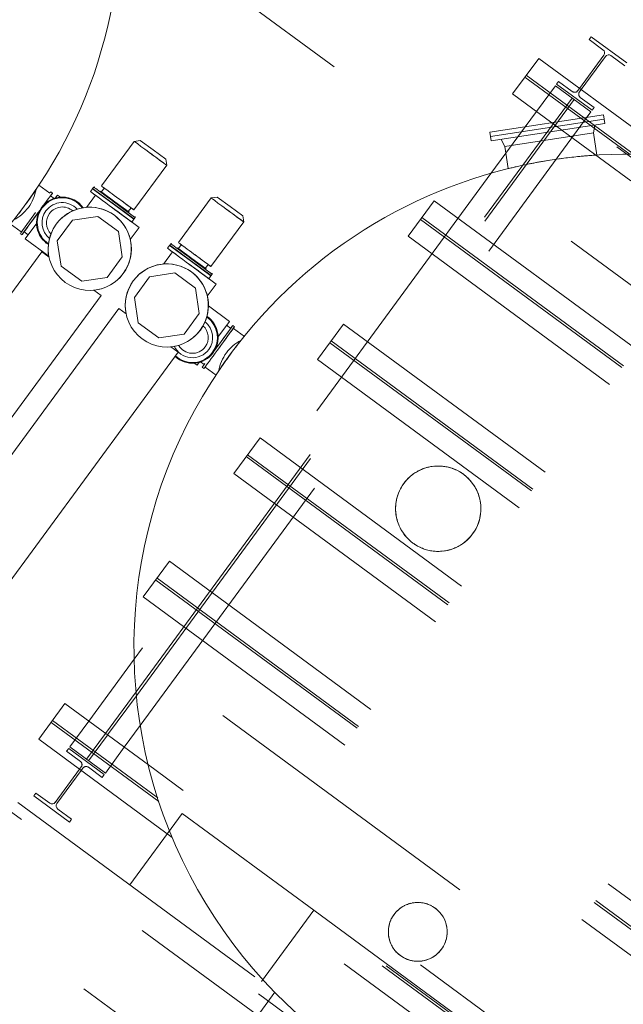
# Model space of a CAD drawing. Header units: metres. Extents: x 135583 to 135939, y 457896 to 458258.
# Tile 491 of 599: x 135767.51 to 135771.61, y 458070.97 to 458077.66. Entities that reach past the tile are written whole.
import ezdxf

# ---------------------------------------------------------------- set-up
doc = ezdxf.new("R2010")
doc.units = ezdxf.units.M
doc.linetypes.add('Hidden', pattern=[4, 2, -2])
doc.layers.add('NIEUWE INSTALLATIE', color=250, linetype='Continuous', lineweight=0)

msp = doc.modelspace()

# ---------------------------------------------------------------- linework, layer by layer
at = {"layer": 'NIEUWE INSTALLATIE', "linetype": 'Hidden'}
for p, q in [((135779.9822, 458071.3633), (135759.6029, 458086.3356)), ((135779.9822, 458071.3633), (135759.6029, 458086.3356)), ((135779.6269, 458070.8798), (135759.2477, 458085.8521)), ((135779.6269, 458070.8798), (135759.2477, 458085.8521)), ((135779.3172, 458070.2387), (135758.7285, 458085.3649)), ((135762.5136, 458084.2964), (135777.9703, 458072.9407)), ((135762.5136, 458084.2964), (135777.9703, 458072.9407)), ((135776.9489, 458067.0152), (135756.3602, 458082.1413)), ((135756.073, 458081.4837), (135768.6135, 458072.2705)), ((135756.073, 458081.4837), (135768.6135, 458072.2705)), ((135755.4478, 458080.9503), (135773.897, 458067.3961)), ((135755.4478, 458080.9503), (135773.897, 458067.3961)), ((135765.7696, 458075.17), (135768.1936, 458078.4694)), ((135765.7696, 458075.17), (135768.1936, 458078.4694)), ((135765.7696, 458075.17), (135768.1936, 458078.4694)), ((135765.7696, 458075.17), (135768.1936, 458078.4694)), ((135773.4933, 458067.1901), (135758.3637, 458078.3055)), ((135773.4933, 458067.1901), (135758.3637, 458078.3055)), ((135758.2749, 458078.1847), (135773.4045, 458067.0692)), ((135758.2749, 458078.1847), (135773.4045, 458067.0692)), ((135771.346, 458076.9981), (135770.9531, 458077.2867)), ((135771.346, 458076.9981), (135770.9531, 458077.2867)), ((135771.3243, 458076.9948), (135770.9439, 458077.2742)), ((135771.3243, 458076.9948), (135770.9439, 458077.2742)), ((135771.172, 458077.2453), (135771.1578, 458077.226)), ((135771.172, 458077.2453), (135771.1578, 458077.226)), ((135771.1578, 458077.226), (135771.3996, 458077.0484)), ((135771.1578, 458077.226), (135771.3996, 458077.0484)), ((135771.2657, 458077.1765), (135771.172, 458077.2453)), ((135771.2657, 458077.1765), (135771.172, 458077.2453)), ((135771.1503, 458077.2157), (135771.0217, 458077.0407)), ((135771.1503, 458077.2157), (135771.0217, 458077.0407)), ((135771.1503, 458077.2157), (135771.0217, 458077.0407)), ((135771.1503, 458077.2157), (135771.0217, 458077.0407)), ((135771.1503, 458077.2157), (135771.3921, 458077.0381)), ((135771.1503, 458077.2157), (135771.3921, 458077.0381)), ((135771.1503, 458077.2157), (135771.3921, 458077.0381)), ((135771.1503, 458077.2157), (135771.3921, 458077.0381)), ((135771.3147, 458077.1975), (135771.3035, 458077.1823)), ((135771.3147, 458077.1975), (135771.3035, 458077.1823)), ((135771.3143, 458077.1743), (135771.3256, 458077.1895)), ((135771.3143, 458077.1743), (135771.3256, 458077.1895)), ((135768.3005, 458073.0982), (135771.2641, 458077.1321)), ((135768.3005, 458073.0982), (135771.2641, 458077.1321)), ((135768.3005, 458073.0982), (135771.2641, 458077.1321)), ((135768.3005, 458073.0982), (135771.2641, 458077.1321)), ((135768.3025, 458073.0714), (135771.2782, 458077.1217)), ((135768.3025, 458073.0714), (135771.2782, 458077.1217)), ((135768.3025, 458073.0714), (135771.2782, 458077.1217)), ((135768.3025, 458073.0714), (135771.2782, 458077.1217)), ((135771.4138, 458077.0677), (135771.3201, 458077.1365)), ((135771.4138, 458077.0677), (135771.3201, 458077.1365)), ((135768.3289, 458072.8687), (135771.3921, 458077.0381)), ((135768.3289, 458072.8687), (135771.3921, 458077.0381)), ((135768.3289, 458072.8687), (135771.3921, 458077.0381)), ((135768.3289, 458072.8687), (135771.3921, 458077.0381)), ((135771.3996, 458077.0484), (135771.4138, 458077.0677)), ((135771.3996, 458077.0484), (135771.4138, 458077.0677)), ((135774.8877, 458074.2003), (135771.1255, 458076.9643)), ((135774.8877, 458074.2003), (135771.1255, 458076.9643)), ((135771.4147, 458076.9283), (135771.3244, 458076.9947)), ((135771.4147, 458076.9283), (135771.3244, 458076.9947)), ((135771.4147, 458076.9283), (135771.3244, 458076.9947)), ((135771.4147, 458076.9283), (135771.3244, 458076.9947)), ((135771.4171, 458076.9459), (135771.346, 458076.998)), ((135771.4171, 458076.9459), (135771.346, 458076.998)), ((135771.4171, 458076.9459), (135771.346, 458076.998)), ((135771.4171, 458076.9459), (135771.346, 458076.998)), ((135770.9453, 458076.9368), (135770.8141, 458076.758)), ((135770.9453, 458076.9368), (135770.8141, 458076.758)), ((135770.9453, 458076.9368), (135770.8141, 458076.758)), ((135770.9453, 458076.9368), (135770.8141, 458076.758)), ((135771.6588, 458076.749), (135771.4148, 458076.9283)), ((135771.6588, 458076.749), (135771.4148, 458076.9283)), ((135771.6856, 458076.7486), (135771.4171, 458076.9458)), ((135771.6856, 458076.7486), (135771.4171, 458076.9458)), ((135770.712, 458076.6192), (135768.288, 458073.3198)), ((135770.712, 458076.6192), (135768.288, 458073.3198)), ((135770.712, 458076.6192), (135768.288, 458073.3198)), ((135770.712, 458076.6192), (135768.288, 458073.3198)), ((135770.1492, 458076.1925), (135770.3268, 458076.4343)), ((135770.1492, 458076.1925), (135770.3268, 458076.4343)), ((135774.9204, 458073.0595), (135770.3268, 458076.4343)), ((135774.9204, 458073.0595), (135770.3268, 458076.4343)), ((135774.827, 458072.9324), (135770.2334, 458076.3072)), ((135774.827, 458072.9324), (135770.2334, 458076.3072)), ((135774.8362, 458072.9449), (135770.2426, 458076.3197)), ((135774.8362, 458072.9449), (135770.2426, 458076.3197)), ((135774.7428, 458072.8177), (135770.1492, 458076.1925)), ((135774.7428, 458072.8177), (135770.1492, 458076.1925)), ((135769.5335, 458075.3544), (135769.7111, 458075.5962)), ((135769.5335, 458075.3544), (135769.7111, 458075.5962)), ((135774.3046, 458072.2214), (135769.7111, 458075.5962)), ((135774.3046, 458072.2214), (135769.7111, 458075.5962)), ((135774.2204, 458072.1068), (135769.6269, 458075.4815)), ((135774.2204, 458072.1068), (135769.6269, 458075.4815)), ((135774.2112, 458072.0943), (135769.6177, 458075.4691)), ((135774.2112, 458072.0943), (135769.6177, 458075.4691)), ((135774.127, 458071.9796), (135769.5335, 458075.3544)), ((135774.127, 458071.9796), (135769.5335, 458075.3544)), ((135768.9651, 458074.5808), (135769.1427, 458074.8225)), ((135768.9651, 458074.5808), (135769.1427, 458074.8225)), ((135773.7363, 458071.4477), (135769.1427, 458074.8225)), ((135773.7363, 458071.4477), (135769.1427, 458074.8225)), ((135764.2731, 458074.7148), (135776.0745, 458066.0445)), ((135764.2731, 458074.7148), (135776.0745, 458066.0445)), ((135773.6429, 458071.3206), (135769.0493, 458074.6954)), ((135773.6429, 458071.3206), (135769.0493, 458074.6954)), ((135773.652, 458071.3331), (135769.0585, 458074.7079)), ((135773.652, 458071.3331), (135769.0585, 458074.7079)), ((135773.9681, 458067.4928), (135764.2257, 458074.6503)), ((135773.9681, 458067.4928), (135764.2257, 458074.6503)), ((135773.5586, 458071.206), (135768.9651, 458074.5808)), ((135773.5586, 458071.206), (135768.9651, 458074.5808)), ((135768.3493, 458073.7426), (135768.5269, 458073.9844)), ((135768.3493, 458073.7426), (135768.5269, 458073.9844)), ((135773.1205, 458070.6096), (135768.5269, 458073.9844)), ((135773.1205, 458070.6096), (135768.5269, 458073.9844)), ((135773.0271, 458070.4825), (135768.4335, 458073.8573)), ((135773.0271, 458070.4825), (135768.4335, 458073.8573)), ((135773.0363, 458070.495), (135768.4427, 458073.8698)), ((135773.0363, 458070.495), (135768.4427, 458073.8698)), ((135772.9429, 458070.3678), (135768.3493, 458073.7426)), ((135772.9429, 458070.3678), (135768.3493, 458073.7426)), ((135768.0922, 458072.8147), (135768.3005, 458073.0982)), ((135768.0922, 458072.8147), (135768.3005, 458073.0982)), ((135768.1064, 458072.8044), (135768.3025, 458073.0714)), ((135768.1064, 458072.8044), (135768.3025, 458073.0714)), ((135768.4556, 458072.352), (135767.7231, 458072.8902)), ((135768.4556, 458072.352), (135767.7231, 458072.8902)), ((135768.4471, 458072.3775), (135767.7322, 458072.9027)), ((135768.4471, 458072.3775), (135767.7322, 458072.9027)), ((135767.9784, 458072.8983), (135767.8498, 458072.7232)), ((135767.9784, 458072.8983), (135767.8498, 458072.7232)), ((135767.9784, 458072.8983), (135767.8498, 458072.7232)), ((135767.9784, 458072.8983), (135767.8498, 458072.7232)), ((135767.9636, 458072.6396), (135768.0922, 458072.8147)), ((135767.9636, 458072.6396), (135768.0922, 458072.8147)), ((135767.9636, 458072.6396), (135768.0922, 458072.8147)), ((135767.9636, 458072.6396), (135768.0922, 458072.8147)), ((135767.9777, 458072.6292), (135768.1063, 458072.8043)), ((135767.9777, 458072.6292), (135768.1063, 458072.8043)), ((135767.9777, 458072.6292), (135768.1063, 458072.8043)), ((135767.9777, 458072.6292), (135768.1063, 458072.8043)), ((135767.8422, 458072.713), (135767.828, 458072.6937)), ((135767.8422, 458072.713), (135767.828, 458072.6937)), ((135767.828, 458072.6937), (135767.9217, 458072.6248)), ((135767.828, 458072.6937), (135767.9217, 458072.6248)), ((135768.084, 458072.5354), (135767.8422, 458072.713)), ((135768.084, 458072.5354), (135767.8422, 458072.713)), ((135768.0915, 458072.5456), (135767.8498, 458072.7232)), ((135768.0915, 458072.5456), (135767.8498, 458072.7232)), ((135768.0915, 458072.5456), (135767.8498, 458072.7232)), ((135768.0915, 458072.5456), (135767.8498, 458072.7232)), ((135768.0915, 458072.5456), (135768.2202, 458072.7207)), ((135768.0915, 458072.5456), (135768.2202, 458072.7207)), ((135768.0915, 458072.5456), (135768.2202, 458072.7207)), ((135768.0915, 458072.5456), (135768.2202, 458072.7207)), ((135767.9275, 458072.5871), (135767.9163, 458072.5718)), ((135767.9275, 458072.5871), (135767.9163, 458072.5718)), ((135767.9271, 458072.5638), (135767.9384, 458072.5791)), ((135767.9271, 458072.5638), (135767.9384, 458072.5791)), ((135767.9761, 458072.5849), (135768.0698, 458072.516)), ((135767.9761, 458072.5849), (135768.0698, 458072.516)), ((135768.0698, 458072.516), (135768.084, 458072.5354)), ((135768.0698, 458072.516), (135768.084, 458072.5354)), ((135771.8444, 458070.0581), (135768.3836, 458072.6007)), ((135771.8444, 458070.0581), (135768.3836, 458072.6007)), ((135771.6124, 458070.052), (135768.4472, 458072.3775)), ((135771.6124, 458070.052), (135768.4472, 458072.3775)), ((135771.6124, 458070.052), (135768.4472, 458072.3775)), ((135771.6124, 458070.052), (135768.4472, 458072.3775)), ((135771.5856, 458070.0525), (135768.4556, 458072.352)), ((135771.5856, 458070.0525), (135768.4556, 458072.352)), ((135771.5856, 458070.0525), (135768.4556, 458072.352)), ((135771.5856, 458070.0525), (135768.4556, 458072.352)), ((135768.2582, 458071.7869), (135768.6135, 458072.2705)), ((135768.2582, 458071.7869), (135768.6135, 458072.2705)), ((135771.3268, 458070.0661), (135768.546, 458072.1091)), ((135771.3268, 458070.0661), (135768.546, 458072.1091)), ((135769.508, 458071.6133), (135769.1528, 458071.1298)), ((135769.508, 458071.6133), (135769.1528, 458071.1298)), ((135769.508, 458071.6133), (135776.4297, 458066.528)), ((135769.508, 458071.6133), (135776.4297, 458066.528))]:
    msp.add_line(p, q, dxfattribs=at)
at = {"layer": 'NIEUWE INSTALLATIE'}
for p, q in [((135771.3947, 458077.5483), (135771.3804, 458077.529)), ((135771.3947, 458077.5483), (135771.3804, 458077.529)), ((135771.3804, 458077.529), (135771.4741, 458077.4602)), ((135771.3804, 458077.529), (135771.4741, 458077.4602)), ((135771.6364, 458077.3707), (135771.3947, 458077.5483)), ((135771.6364, 458077.3707), (135771.3947, 458077.5483)), ((135771.4799, 458077.4224), (135771.3147, 458077.1976)), ((135771.4799, 458077.4224), (135771.3147, 458077.1976)), ((135771.5285, 458077.4202), (135771.6222, 458077.3514)), ((135771.5285, 458077.4202), (135771.6222, 458077.3514)), ((135770.8597, 458077.1596), (135771.0373, 458077.4014)), ((135771.9444, 458076.7349), (135771.0373, 458077.4014)), ((135771.3256, 458077.1896), (135771.4908, 458077.4144)), ((135771.3256, 458077.1896), (135771.4908, 458077.4144)), ((135771.1255, 458076.9643), (135770.8597, 458077.1596)), ((135771.4769, 458077.0181), (135770.7058, 458076.9002)), ((135771.0217, 458077.0406), (135770.9454, 458076.9368)), ((135771.0217, 458077.0406), (135770.9454, 458076.9368)), ((135771.4814, 458076.9884), (135771.4769, 458077.0181)), ((135770.7104, 458076.8705), (135771.4814, 458076.9884)), ((135771.4814, 458076.9884), (135770.7104, 458076.8705)), ((135771.4859, 458076.9588), (135770.7149, 458076.8408)), ((135771.4859, 458076.9588), (135771.4814, 458076.9884)), ((135770.7058, 458076.9002), (135770.7104, 458076.8705)), ((135771.4098, 458076.8945), (135770.8068, 458076.8023)), ((135771.4098, 458076.8945), (135771.4177, 458076.9483)), ((135771.4327, 458076.7444), (135771.4098, 458076.8945)), ((135770.7104, 458076.8705), (135770.7149, 458076.8408)), ((135770.7831, 458076.8513), (135770.8068, 458076.8023)), ((135770.814, 458076.758), (135770.7121, 458076.6192)), ((135770.814, 458076.758), (135770.7121, 458076.6192)), ((135770.8068, 458076.8023), (135770.8298, 458076.6521)), ((135767.7128, 458076.4848), (135767.6382, 458076.5396)), ((135767.732, 458076.4856), (135767.7199, 458076.4945)), ((135767.7432, 458076.4488), (135767.7184, 458076.4671)), ((135767.7659, 458076.4731), (135767.7495, 458076.4506)), ((135767.7659, 458076.4731), (135767.7872, 458076.4575)), ((135767.6163, 458076.3535), (135767.5162, 458076.2172)), ((135767.6284, 458076.3446), (135767.5283, 458076.2083)), ((135767.6249, 458076.2811), (135767.5469, 458076.1749)), ((135767.8675, 458076.3018), (135767.7645, 458076.1616)), ((135768.0394, 458076.3281), (135767.8675, 458076.3018)), ((135768.1796, 458076.2251), (135768.0394, 458076.3281)), ((135767.4452, 458076.2769), (135767.5198, 458076.2221)), ((135767.5384, 458076.2221), (135767.5664, 458076.2015)), ((135768.2059, 458076.0531), (135768.1796, 458076.2251)), ((135767.5127, 458076.2124), (135767.5248, 458076.2035)), ((135767.7074, 458076.057), (135767.5469, 458076.1749)), ((135767.7645, 458076.1616), (135767.7908, 458075.9896)), ((135767.6594, 458076.0862), (135764.4622, 458071.7344)), ((135767.6594, 458076.0862), (135767.7086, 458076.05)), ((135768.1029, 458075.9129), (135768.2059, 458076.0531)), ((135767.7908, 458075.9896), (135767.931, 458075.8866)), ((135767.931, 458075.8866), (135768.1029, 458075.9129)), ((135768.3913, 458075.917), (135768.2883, 458075.7768)), ((135768.5633, 458075.9433), (135768.3913, 458075.917)), ((135768.7035, 458075.8403), (135768.5633, 458075.9433)), ((135768.0131, 458075.8263), (135768.0623, 458075.7901)), ((135768.7298, 458075.6683), (135768.7035, 458075.8403)), ((135768.0623, 458075.7901), (135764.8652, 458071.4383)), ((135768.2883, 458075.7768), (135768.3146, 458075.6048)), ((135768.1832, 458075.7013), (135764.986, 458071.3495)), ((135768.1832, 458075.7013), (135768.2324, 458075.6652)), ((135768.7918, 458075.7194), (135768.9348, 458075.6143)), ((135768.6268, 458075.5281), (135768.7298, 458075.6683)), ((135768.8567, 458075.5081), (135768.9348, 458075.6143)), ((135768.3146, 458075.6048), (135768.4548, 458075.5018)), ((135768.8533, 458075.4446), (135768.9534, 458075.5808)), ((135768.8654, 458075.4357), (135768.9655, 458075.572)), ((135768.9433, 458075.5671), (135768.9153, 458075.5877)), ((135768.969, 458075.5768), (135768.9569, 458075.5857)), ((135769.0365, 458075.5123), (135768.9619, 458075.5671)), ((135768.4548, 458075.5018), (135768.6268, 458075.5281)), ((135768.537, 458075.4414), (135768.5862, 458075.4053)), ((135768.5862, 458075.4053), (135765.389, 458071.0535)), ((135768.7157, 458075.3161), (135768.6945, 458075.3317)), ((135768.7157, 458075.3161), (135768.7322, 458075.3386)), ((135768.7385, 458075.3404), (135768.7633, 458075.3221)), ((135768.7497, 458075.3036), (135768.7618, 458075.2947)), ((135768.7689, 458075.3044), (135768.8435, 458075.2496)), ((135768.288, 458073.3197), (135767.9784, 458072.8984)), ((135768.288, 458073.3197), (135767.9784, 458072.8984)), ((135767.6388, 458072.7756), (135767.8165, 458073.0173)), ((135768.3836, 458072.6007), (135767.8165, 458073.0173)), ((135768.2202, 458072.7207), (135768.3288, 458072.8686)), ((135768.2202, 458072.7207), (135768.3288, 458072.8686)), ((135768.5459, 458072.1091), (135767.6388, 458072.7756)), ((135767.9162, 458072.5718), (135767.7511, 458072.3469)), ((135767.9162, 458072.5718), (135767.7511, 458072.3469)), ((135767.7619, 458072.3389), (135767.9271, 458072.5638)), ((135767.7619, 458072.3389), (135767.9271, 458072.5638)), ((135767.6196, 458072.41), (135767.6054, 458072.3907)), ((135767.6196, 458072.41), (135767.6054, 458072.3907)), ((135767.7133, 458072.3412), (135767.6196, 458072.41)), ((135767.7133, 458072.3412), (135767.6196, 458072.41)), ((135767.6054, 458072.3907), (135767.8472, 458072.213)), ((135767.6054, 458072.3907), (135767.8472, 458072.213)), ((135767.8614, 458072.2324), (135767.7677, 458072.3012)), ((135767.8614, 458072.2324), (135767.7677, 458072.3012)), ((135768.6135, 458072.2705), (135769.508, 458071.6133)), ((135768.6135, 458072.2705), (135769.508, 458071.6133)), ((135767.8472, 458072.213), (135767.8614, 458072.2324)), ((135767.8472, 458072.213), (135767.8614, 458072.2324)), ((135769.2434, 458071.0564), (135767.9444, 458069.2882))]:
    msp.add_line(p, q, dxfattribs=at)
at = {"layer": 'NIEUWE INSTALLATIE', "extrusion": (0, 0, -1)}
for p, q in [((135768.2866, 458076.8377), (135768.064, 458076.5347)), ((135768.3285, 458076.8441), (135768.2866, 458076.8377)), ((135768.3285, 458076.8441), (135768.4152, 458076.7805)), ((135768.4152, 458076.7805), (135768.5018, 458076.7168)), ((135768.5082, 458076.6749), (135768.5018, 458076.7168)), ((135768.2856, 458076.3719), (135768.5082, 458076.6749)), ((135768.0036, 458076.5158), (135767.9894, 458076.4964)), ((135767.9894, 458076.4964), (135768.0224, 458076.4722)), ((135768.005, 458076.516), (135768.0036, 458076.5158)), ((135768.0036, 458076.5158), (135768.1446, 458076.4122)), ((135768.0119, 458076.5271), (135768.0047, 458076.5174)), ((135768.0047, 458076.5174), (135768.005, 458076.516)), ((135768.0047, 458076.5174), (135768.1458, 458076.4138)), ((135768.1452, 458076.413), (135768.0097, 458076.5125)), ((135768.0188, 458076.5281), (135768.0119, 458076.5271)), ((135768.059, 458076.4986), (135768.1558, 458076.4275)), ((135768.0833, 458076.5205), (135768.0644, 458076.4947)), ((135767.9625, 458076.3889), (135768.0232, 458076.4716)), ((135768.0232, 458076.4716), (135768.0456, 458076.4551)), ((135768.1529, 458076.4234), (135768.2891, 458076.3234)), ((135768.1558, 458076.4275), (135768.2527, 458076.3563)), ((135768.8104, 458076.4528), (135768.5878, 458076.1498)), ((135768.8524, 458076.4593), (135768.8104, 458076.4528)), ((135768.8524, 458076.4593), (135768.939, 458076.3956)), ((135768.1446, 458076.4122), (135768.2856, 458076.3086)), ((135768.1458, 458076.4138), (135768.2868, 458076.3102)), ((135768.2473, 458076.3603), (135768.2663, 458076.3861)), ((135768.939, 458076.3956), (135769.0256, 458076.332)), ((135768.2151, 458076.3306), (135768.3214, 458076.2525)), ((135768.2714, 458076.2892), (135768.2856, 458076.3086)), ((135768.2854, 458076.3099), (135768.2868, 458076.3102)), ((135768.2856, 458076.3086), (135768.2854, 458076.3099)), ((135768.2868, 458076.3102), (135768.2939, 458076.3198)), ((135768.2939, 458076.3198), (135768.2928, 458076.3268)), ((135768.8094, 458075.987), (135769.032, 458076.29)), ((135769.032, 458076.29), (135769.0256, 458076.332)), ((135768.3214, 458076.2525), (135768.2607, 458076.1699)), ((135768.4863, 458076.0041), (135768.547, 458076.0867)), ((135768.5274, 458076.1309), (135768.5132, 458076.1116)), ((135768.5132, 458076.1116), (135768.5462, 458076.0873)), ((135768.5288, 458076.1311), (135768.5274, 458076.1309)), ((135768.5274, 458076.1309), (135768.6684, 458076.0273)), ((135768.5357, 458076.1422), (135768.5286, 458076.1325)), ((135768.5286, 458076.1325), (135768.5288, 458076.1311)), ((135768.5286, 458076.1325), (135768.6696, 458076.0289)), ((135768.669, 458076.0281), (135768.5336, 458076.1276)), ((135768.5427, 458076.1433), (135768.5357, 458076.1422)), ((135768.547, 458076.0867), (135768.5695, 458076.0702)), ((135768.5828, 458076.1138), (135768.6797, 458076.0426)), ((135768.6071, 458076.1356), (135768.5883, 458076.11)), ((135768.6684, 458076.0273), (135768.8094, 458075.9237)), ((135768.6696, 458076.0289), (135768.8106, 458075.9253)), ((135768.6767, 458076.0386), (135768.8129, 458075.9385)), ((135768.6797, 458076.0426), (135768.7765, 458075.9715)), ((135768.739, 458075.9457), (135768.8452, 458075.8677)), ((135768.7711, 458075.9754), (135768.7901, 458076.0012)), ((135768.7952, 458075.9044), (135768.8094, 458075.9237)), ((135768.8092, 458075.9251), (135768.8106, 458075.9253)), ((135768.8094, 458075.9237), (135768.8092, 458075.9251)), ((135768.8106, 458075.9253), (135768.8177, 458075.935)), ((135768.8177, 458075.935), (135768.8167, 458075.942)), ((135768.8452, 458075.8677), (135768.7845, 458075.785))]:
    msp.add_line(p, q, dxfattribs=at)
at = {"layer": 'NIEUWE INSTALLATIE'}
for centre, radius, start, end in [((135764.846, 458078.3887), 3.35, 323.696, 143.696), ((135764.846, 458078.3887), 3.35, 143.696, 323.696), ((135771.5125, 458077.3984), 0.027, 53.696, 143.696), ((135771.5125, 458077.3984), 0.027, 53.696, 143.696), ((135771.6356, 458073.4005), 3.35, 323.696, 143.696), ((135764.846, 458078.3887), 3.35, 323.73599, 325.89212), ((135767.3342, 458076.5607), 0.29, 323.696, 349.96994), ((135767.7984, 458076.2842), 0.175, 35.56661, 143.696), ((135767.7984, 458076.2842), 0.17, 36.28849, 143.696), ((135767.7984, 458076.2842), 0.1375, 42.28173, 143.696), ((135764.846, 458078.3887), 3.35, 321.49988, 323.65601), ((135767.3342, 458076.5607), 0.29, 297.42206, 323.696), ((135767.7984, 458076.2842), 0.175, 143.696, 237.64714), ((135767.7984, 458076.2842), 0.17, 143.696, 236.84873), ((135767.7984, 458076.2842), 0.1375, 143.696, 230.82271), ((135767.7984, 458076.2842), 0.1075, 143.696, 224.46182), ((135767.7984, 458076.2842), 0.1075, 48.39202, 143.696), ((135767.9852, 458076.1074), 0.2825, 323.696, 143.696), ((135767.9852, 458076.1074), 0.283, 60.23919, 131.11339), ((135767.9852, 458076.1074), 0.283, 323.696, 59.696), ((135767.9852, 458076.1074), 0.283, 131.696, 143.696), ((135767.9852, 458076.1074), 0.283, 143.696, 191.61139), ((135767.9852, 458076.1074), 0.2825, 143.696, 323.696), ((135768.509, 458075.7225), 0.283, 35.696, 143.696), ((135768.509, 458075.7225), 0.2825, 323.696, 143.696), ((135767.9852, 458076.1074), 0.283, 275.7806, 323.696), ((135768.509, 458075.7225), 0.283, 143.696, 191.61139), ((135768.509, 458075.7225), 0.2825, 143.696, 323.696), ((135768.509, 458075.7225), 0.283, 323.696, 34.52893), ((135768.6833, 458075.505), 0.1375, 323.696, 51.20986), ((135768.6833, 458075.505), 0.17, 323.696, 53.696), ((135768.6833, 458075.505), 0.175, 323.696, 54.73323), ((135768.509, 458075.7225), 0.283, 275.7806, 323.696), ((135768.6833, 458075.505), 0.1075, 323.696, 48.13984), ((135769.1475, 458075.2285), 0.29, 117.42206, 143.696), ((135771.6356, 458073.4005), 3.35, 141.49988, 143.65601), ((135768.6833, 458075.505), 0.1375, 205.71868, 323.696), ((135768.6833, 458075.505), 0.1075, 209.833, 323.696), ((135771.6356, 458073.4005), 3.35, 143.696, 323.696), ((135768.6833, 458075.505), 0.175, 227.33823, 323.696), ((135768.6833, 458075.505), 0.17, 227.15124, 323.696), ((135769.1475, 458075.2285), 0.29, 143.696, 169.96994), ((135771.6356, 458073.4005), 3.35, 143.73599, 145.89212), ((135770.3543, 458074.3419), 0.29, 323.696, 143.696), ((135770.3543, 458074.3419), 0.29, 143.696, 323.696), ((135770.215, 458071.4668), 0.2, 323.696, 143.696), ((135770.215, 458071.4668), 0.2, 143.696, 323.696)]:
    msp.add_arc(centre, radius, start, end, dxfattribs=at)
at = {"layer": 'NIEUWE INSTALLATIE', "linetype": 'Hidden'}
msp.add_arc((135767.9601, 458072.5631), 0.027, 53.696, 143.696, dxfattribs=at)
msp.add_arc((135767.9601, 458072.5631), 0.027, 53.696, 143.696, dxfattribs=at)
at = {"layer": 'NIEUWE INSTALLATIE'}
for centre, major_axis, ratio, start_param, end_param in [((135771.4581, 458077.4384), (-0.0162, 0.0216), 1, 3.435594, 5.00639), ((135771.4581, 458077.4384), (-0.0162, 0.0216), 1, 3.435594, 5.00639), ((135767.6284, 458076.3446), (0.1036, 0.141), 0.000001, 0, 4.916375), ((135767.6163, 458076.3535), (0.1036, 0.141), 0.000001, 6.021383, 6.283185), ((135767.6284, 458076.3446), (0.1036, 0.141), 0.000001, 5.734444, 6.544984), ((135768.8654, 458075.4357), (0.1036, 0.141), 0.000001, 0, 3.403392), ((135768.8533, 458075.4446), (0.1036, 0.141), 0.000001, 0, 1.774782), ((135768.8533, 458075.4446), (0.1036, 0.141), 0.000001, 2.879794, 3.747365), ((135767.7293, 458072.3629), (-0.0101, 0.025), 1, 2.124371, 3.695167), ((135767.7293, 458072.3629), (-0.0101, 0.025), 1, 2.124371, 3.695167), ((135767.7837, 458072.323), (-0.0175, 0.0206), 1, 0.231824, 1.80262), ((135767.7837, 458072.323), (-0.0175, 0.0206), 1, 0.231824, 1.80262)]:
    msp.add_ellipse(centre, major_axis=major_axis, ratio=ratio, start_param=start_param, end_param=end_param, dxfattribs=at)
at = {"layer": 'NIEUWE INSTALLATIE', "linetype": 'Hidden'}
for centre, major_axis, start_param, end_param in [((135771.2817, 458077.1982), (-0.0101, 0.025), 2.124371, 3.695167), ((135771.2817, 458077.1982), (-0.0101, 0.025), 2.124371, 3.695167), ((135771.3361, 458077.1583), (-0.0175, 0.0206), 0.231824, 1.80262), ((135771.3361, 458077.1583), (-0.0175, 0.0206), 0.231824, 1.80262), ((135767.9057, 458072.6031), (-0.0162, 0.0216), 3.435594, 5.00639), ((135767.9057, 458072.6031), (-0.0162, 0.0216), 3.435594, 5.00639)]:
    msp.add_ellipse(centre, major_axis=major_axis, ratio=1, start_param=start_param, end_param=end_param, dxfattribs=at)
at = {"layer": 'NIEUWE INSTALLATIE', "extrusion": (0, 0, -1)}
for centre, major_axis, start_param, end_param in [((135768.3974, 458076.7563), (0.1108, -0.0814), 2.998793, 6.283185), ((135768.3974, 458076.7563), (0.1108, -0.0814), 4.712389, 6.283185), ((135768.1452, 458076.413), (0.1402, -0.103), 0, 6.021385), ((135768.1529, 458076.4234), (0.141, -0.1036), 2.879793, 6.283185), ((135768.1452, 458076.413), (0.1402, -0.103), 0, 2.879795), ((135768.1748, 458076.4533), (0.1108, -0.0814), 0, 3.284393), ((135768.1304, 458076.3928), (0.141, -0.1036), 4.712389, 8.789125), ((135768.1748, 458076.4533), (0.1108, -0.0814), 4.712389, 6.750937), ((135768.9212, 458076.3714), (0.1108, -0.0814), 2.998793, 6.283185), ((135768.1304, 458076.3928), (0.141, -0.1036), 4.712389, 7.309062), ((135768.1452, 458076.413), (0.1402, -0.103), 4.712389, 5.480457), ((135768.9212, 458076.3714), (0.1108, -0.0814), 4.712389, 6.283185), ((135768.6767, 458076.0386), (0.141, -0.1036), 2.879793, 6.283185), ((135768.6986, 458076.0684), (0.1108, -0.0814), 0, 3.284393), ((135768.669, 458076.0281), (0.1402, -0.103), 0, 6.021385), ((135768.669, 458076.0281), (0.1402, -0.103), 0, 2.879795), ((135768.6542, 458076.008), (0.141, -0.1036), 4.712389, 8.789125), ((135768.669, 458076.0281), (0.1402, -0.103), 4.712389, 5.480457), ((135768.6986, 458076.0684), (0.1108, -0.0814), 4.712389, 6.750937), ((135768.6542, 458076.008), (0.141, -0.1036), 4.712389, 7.309062)]:
    msp.add_ellipse(centre, major_axis=major_axis, ratio=0.000001, start_param=start_param, end_param=end_param, dxfattribs=at)
at = {"layer": 'NIEUWE INSTALLATIE'}
for points, knots in [([(135770.9746, 458076.6846), (135770.9677, 458076.6832), (135770.9451, 458076.6786), (135770.9104, 458076.6711), (135770.8753, 458076.6631), (135770.8493, 458076.6569), (135770.836, 458076.6537), (135770.8306, 458076.6523), (135770.8298, 458076.6521), (135770.8298, 458076.6521)], [0.6720125, 0.6720125, 0.6720125, 0.6720125, 0.6975806, 0.7580645, 0.8185484, 0.8790323, 0.9395161, 0.9697581, 1, 1, 1, 1]), ([(135771.1782, 458076.7191), (135771.1771, 458076.719), (135771.1558, 458076.716), (135771.115, 458076.71), (135771.0569, 458076.7003), (135771.012, 458076.692), (135770.987, 458076.6871), (135770.979, 458076.6855)], [0.4480771, 0.4480771, 0.4480771, 0.4480771, 0.4516129, 0.516129, 0.5766129, 0.6370968, 0.6665754, 0.6665754, 0.6665754, 0.6665754]), ([(135771.3838, 458076.741), (135771.3819, 458076.7409), (135771.3685, 458076.7399), (135771.3393, 458076.7375), (135771.2903, 458076.7328), (135771.2372, 458076.7269), (135771.2002, 458076.7221), (135771.1827, 458076.7197)], [0.1827622, 0.1827622, 0.1827622, 0.1827622, 0.1935484, 0.2580645, 0.3225806, 0.3870968, 0.4432177, 0.4432177, 0.4432177, 0.4432177]), ([(135771.4327, 458076.7444), (135771.4327, 458076.7444), (135771.4317, 458076.7443), (135771.4254, 458076.7439), (135771.4117, 458076.743), (135771.3953, 458076.7419), (135771.3876, 458076.7413)], [0, 0, 0, 0, 0.0322581, 0.0645161, 0.1290323, 0.1751518, 0.1751518, 0.1751518, 0.1751518]), ([(135770.2131, 458074.5952), (135770.22, 458074.5991), (135770.2359, 458074.6071), (135770.2524, 458074.6136), (135770.2617, 458074.6167)], [-0.86455453, -0.86455453, -0.86455453, -0.86455453, -0.83870968, -0.80645161, -0.80645161, -0.80645161, -0.80645161]), ([(135770.2695, 458074.6192), (135770.2763, 458074.6213), (135770.2927, 458074.6257), (135770.3094, 458074.6286), (135770.3191, 458074.6298)], [-0.79754278, -0.79754278, -0.79754278, -0.79754278, -0.77419355, -0.74193548, -0.74193548, -0.74193548, -0.74193548]), ([(135770.3295, 458074.6308), (135770.3358, 458074.6314), (135770.3519, 458074.6322), (135770.3701, 458074.6317), (135770.3818, 458074.6306), (135770.3838, 458074.6304)], [-0.73055864, -0.73055864, -0.73055864, -0.73055864, -0.70967742, -0.67741935, -0.67084279, -0.67084279, -0.67084279, -0.67084279]), ([(135770.3903, 458074.6296), (135770.3959, 458074.629), (135770.4136, 458074.6262), (135770.4309, 458074.6218), (135770.4427, 458074.6181)], [-0.66357432, -0.66357432, -0.66357432, -0.66357432, -0.64516129, -0.60445505, -0.60445505, -0.60445505, -0.60445505]), ([(135770.4489, 458074.616), (135770.4536, 458074.6144), (135770.4704, 458074.6081), (135770.4866, 458074.6003), (135770.4978, 458074.5939)], [-0.59719876, -0.59719876, -0.59719876, -0.59719876, -0.58064516, -0.53782871, -0.53782871, -0.53782871, -0.53782871]), ([(135770.1629, 458074.5598), (135770.1695, 458074.5655), (135770.184, 458074.5772), (135770.1995, 458074.5873), (135770.208, 458074.5923)], [-0.93166285, -0.93166285, -0.93166285, -0.93166285, -0.90322581, -0.87096774, -0.87096774, -0.87096774, -0.87096774]), ([(135770.5038, 458074.5904), (135770.5074, 458074.5882), (135770.5225, 458074.5787), (135770.5367, 458074.5678), (135770.5468, 458074.5587)], [-0.53019786, -0.53019786, -0.53019786, -0.53019786, -0.51612903, -0.4709726, -0.4709726, -0.4709726, -0.4709726]), ([(135770.552, 458074.5541), (135770.5545, 458074.5517), (135770.5674, 458074.5393), (135770.5791, 458074.5257), (135770.5876, 458074.5141)], [-0.46327155, -0.46327155, -0.46327155, -0.46327155, -0.4516129, -0.4039144, -0.4039144, -0.4039144, -0.4039144]), ([(135770.0898, 458074.4609), (135770.0901, 458074.4615), (135770.0985, 458074.48), (135770.1089, 458074.4977), (135770.1206, 458074.5136)], [-0.06649383, -0.06649383, -0.06649383, -0.06649383, -0.06451613, 0, 0, 0, 0]), ([(135770.5915, 458074.5086), (135770.5932, 458074.5063), (135770.6033, 458074.4915), (135770.6121, 458074.4756), (135770.6183, 458074.4618)], [-0.39646919, -0.39646919, -0.39646919, -0.39646919, -0.38709677, -0.3367003, -0.3367003, -0.3367003, -0.3367003]), ([(135770.6208, 458074.4561), (135770.6217, 458074.4541), (135770.6286, 458074.4374), (135770.6339, 458074.4202), (135770.6374, 458074.4046)], [-0.32984103, -0.32984103, -0.32984103, -0.32984103, -0.32258065, -0.2700942, -0.2700942, -0.2700942, -0.2700942]), ([(135770.1171, 458074.175), (135770.1156, 458074.1771), (135770.1054, 458074.192), (135770.0966, 458074.2079), (135770.0902, 458074.222)], [-0.39554495, -0.39554495, -0.39554495, -0.39554495, -0.38709677, -0.33576688, -0.33576688, -0.33576688, -0.33576688]), ([(135770.6187, 458074.2229), (135770.6185, 458074.2223), (135770.6101, 458074.2038), (135770.5997, 458074.1861), (135770.588, 458074.1702)], [-0.06651907, -0.06651907, -0.06651907, -0.06651907, -0.06451613, 0, 0, 0, 0]), ([(135770.1567, 458074.1296), (135770.1544, 458074.1318), (135770.1415, 458074.1442), (135770.1297, 458074.1578), (135770.121, 458074.1697)], [-0.46217129, -0.46217129, -0.46217129, -0.46217129, -0.4516129, -0.40280124, -0.40280124, -0.40280124, -0.40280124]), ([(135770.588, 458074.1702), (135770.5821, 458074.1622), (135770.5696, 458074.1469), (135770.5552, 458074.1325), (135770.5474, 458074.1255), (135770.5469, 458074.1251)], [-1, -1, -1, -1, -0.96774194, -0.93548387, -0.93348093, -0.93348093, -0.93348093, -0.93348093]), ([(135770.2049, 458074.0933), (135770.2016, 458074.0953), (135770.1881, 458074.1038), (135770.1754, 458074.1133), (135770.1663, 458074.1211)], [-0.5290274, -0.5290274, -0.5290274, -0.5290274, -0.51612903, -0.47636266, -0.47636266, -0.47636266, -0.47636266]), ([(135770.2597, 458074.0678), (135770.2553, 458074.0693), (135770.2385, 458074.0755), (135770.2224, 458074.0833), (135770.2109, 458074.0898)], [-0.5960856, -0.5960856, -0.5960856, -0.5960856, -0.58064516, -0.53672845, -0.53672845, -0.53672845, -0.53672845]), ([(135770.4954, 458074.0885), (135770.4885, 458074.0847), (135770.4728, 458074.0768), (135770.4563, 458074.0703), (135770.447, 458074.0671)], [-0.86441078, -0.86441078, -0.86441078, -0.86441078, -0.83870968, -0.80645161, -0.80645161, -0.80645161, -0.80645161]), ([(135770.5456, 458074.124), (135770.5391, 458074.1183), (135770.5246, 458074.1066), (135770.5091, 458074.0965), (135770.5006, 458074.0915)], [-0.9316388, -0.9316388, -0.9316388, -0.9316388, -0.90322581, -0.87096774, -0.87096774, -0.87096774, -0.87096774]), ([(135770.3188, 458074.0541), (135770.3134, 458074.0547), (135770.2955, 458074.0575), (135770.278, 458074.0618), (135770.2661, 458074.0656)], [-0.6632997, -0.6632997, -0.6632997, -0.6632997, -0.64516129, -0.60353081, -0.60353081, -0.60353081, -0.60353081]), ([(135770.379, 458074.053), (135770.3729, 458074.0524), (135770.3549, 458074.0515), (135770.3368, 458074.0522), (135770.325, 458074.0534)], [-0.7299058, -0.7299058, -0.7299058, -0.7299058, -0.70967742, -0.67015897, -0.67015897, -0.67015897, -0.67015897]), ([(135770.439, 458074.0645), (135770.4323, 458074.0625), (135770.4161, 458074.0582), (135770.3996, 458074.0553), (135770.3899, 458074.0541)], [-0.79717204, -0.79717204, -0.79717204, -0.79717204, -0.77419355, -0.74193548, -0.74193548, -0.74193548, -0.74193548]), ([(135770.1777, 458071.6633), (135770.1859, 458071.6648), (135770.1991, 458071.6665), (135770.2125, 458071.6668), (135770.2174, 458071.6668)], [-0.76, -0.76, -0.76, -0.76, -0.72, -0.69640754, -0.69640754, -0.69640754, -0.69640754]), ([(135770.2278, 458071.6664), (135770.2362, 458071.6658), (135770.2487, 458071.6642), (135770.261, 458071.6614), (135770.2651, 458071.6604)], [-0.68, -0.68, -0.68, -0.68, -0.64, -0.62006978, -0.62006978, -0.62006978, -0.62006978]), ([(135770.0538, 458071.5852), (135770.0624, 458071.5969), (135770.0822, 458071.6185), (135770.1079, 458071.6365), (135770.1227, 458071.6442), (135770.1246, 458071.6452)], [-1, -1, -1, -1, -0.93, -0.86, -0.8498422, -0.8498422, -0.8498422, -0.8498422]), ([(135770.1301, 458071.6479), (135770.1396, 458071.6523), (135770.1516, 458071.6568), (135770.164, 458071.6602), (135770.1664, 458071.6608)], [-0.84, -0.84, -0.84, -0.84, -0.79, -0.77848946, -0.77848946, -0.77848946, -0.77848946]), ([(135770.2711, 458071.6587), (135770.2812, 458071.6558), (135770.2944, 458071.6508), (135770.307, 458071.6444), (135770.3101, 458071.6427)], [-0.61024729, -0.61024729, -0.61024729, -0.61024729, -0.56, -0.54356575, -0.54356575, -0.54356575, -0.54356575]), ([(135770.3158, 458071.6395), (135770.3255, 458071.6338), (135770.337, 458071.6257), (135770.3476, 458071.6165), (135770.3497, 458071.6146)], [-0.53318813, -0.53318813, -0.53318813, -0.53318813, -0.48, -0.46681712, -0.46681712, -0.46681712, -0.46681712]), ([(135770.0309, 458071.5451), (135770.0337, 458071.5517), (135770.0405, 458071.5655), (135770.0489, 458071.5785), (135770.0538, 458071.5852)], [-0.07420486, -0.07420486, -0.07420486, -0.07420486, -0.04, 0, 0, 0, 0]), ([(135770.4122, 458071.4339), (135770.4112, 458071.4277), (135770.4082, 458071.4134), (135770.4034, 458071.3996), (135770.4004, 458071.3918)], [-0.15016638, -0.15016638, -0.15016638, -0.15016638, -0.12, -0.08, -0.08, -0.08, -0.08]), ([(135770.3761, 458071.3484), (135770.3651, 458071.3333), (135770.3431, 458071.3108), (135770.3165, 458071.294), (135770.3053, 458071.2884)], [-1, -1, -1, -1, -0.91, -0.8498303, -0.8498303, -0.8498303, -0.8498303]), ([(135770.399, 458071.3884), (135770.3962, 458071.3819), (135770.3894, 458071.368), (135770.3811, 458071.3551), (135770.3761, 458071.3484)], [-0.07413938, -0.07413938, -0.07413938, -0.07413938, -0.04, 0, 0, 0, 0]), ([(135770.1141, 458071.2941), (135770.1044, 458071.2997), (135770.0929, 458071.3078), (135770.0823, 458071.317), (135770.0803, 458071.3189)], [-0.53322604, -0.53322604, -0.53322604, -0.53322604, -0.48, -0.46677323, -0.46677323, -0.46677323, -0.46677323]), ([(135770.1588, 458071.2748), (135770.1487, 458071.2778), (135770.1355, 458071.2828), (135770.1229, 458071.2892), (135770.1199, 458071.2908)], [-0.61032771, -0.61032771, -0.61032771, -0.61032771, -0.56, -0.54359527, -0.54359527, -0.54359527, -0.54359527]), ([(135770.2021, 458071.2672), (135770.1937, 458071.2677), (135770.1817, 458071.2693), (135770.1699, 458071.2719), (135770.1664, 458071.2728)], [-0.68, -0.68, -0.68, -0.68, -0.64, -0.62265752, -0.62265752, -0.62265752, -0.62265752]), ([(135770.2522, 458071.2703), (135770.246, 458071.2691), (135770.2329, 458071.2672), (135770.2195, 458071.2667), (135770.2125, 458071.2668)], [-0.76, -0.76, -0.76, -0.76, -0.73, -0.69653047, -0.69653047, -0.69653047, -0.69653047]), ([(135770.2998, 458071.2857), (135770.296, 458071.2839), (135770.2831, 458071.2783), (135770.2697, 458071.2742), (135770.26, 458071.2719)], [-0.84, -0.84, -0.84, -0.84, -0.82, -0.77272197, -0.77272197, -0.77272197, -0.77272197])]:
    msp.add_open_spline(points, degree=3, knots=knots, dxfattribs=at)
for points in [[(135770.1206, 458074.5136), (135770.1326, 458074.53), (135770.1464, 458074.5451), (135770.1616, 458074.5587)], [(135770.0716, 458074.4066), (135770.0757, 458074.4247), (135770.0808, 458074.4429), (135770.089, 458074.4595)], [(135770.0643, 458074.348), (135770.0647, 458074.3658), (135770.0671, 458074.3833), (135770.0705, 458074.4008)], [(135770.6396, 458074.3939), (135770.6426, 458074.3775), (135770.6443, 458074.3607), (135770.6443, 458074.3439)], [(135770.0691, 458074.2894), (135770.066, 458074.306), (135770.0642, 458074.323), (135770.0642, 458074.3399)], [(135770.0855, 458074.233), (135770.0794, 458074.248), (135770.0747, 458074.2634), (135770.0712, 458074.2792)], [(135770.6369, 458074.2771), (135770.6328, 458074.2591), (135770.6278, 458074.2409), (135770.6196, 458074.2243)], [(135770.6442, 458074.3355), (135770.6438, 458074.3179), (135770.6414, 458074.3005), (135770.6381, 458074.283)], [(135770.3544, 458071.6101), (135770.363, 458071.6018), (135770.3708, 458071.5927), (135770.3777, 458071.583)], [(135770.0177, 458071.4997), (135770.0201, 458071.5141), (135770.0244, 458071.5281), (135770.0296, 458071.5418)], [(135770.3847, 458071.5725), (135770.3914, 458071.5618), (135770.3971, 458071.5504), (135770.4016, 458071.5387)], [(135770.0155, 458071.4521), (135770.0145, 458071.466), (135770.0148, 458071.48), (135770.0168, 458071.4936)], [(135770.4051, 458071.5289), (135770.4092, 458071.5162), (135770.4121, 458071.5031), (135770.4136, 458071.4899)], [(135770.4144, 458071.4814), (135770.4154, 458071.4676), (135770.415, 458071.4537), (135770.4132, 458071.44)], [(135770.0249, 458071.4046), (135770.0207, 458071.4173), (135770.0179, 458071.4304), (135770.0163, 458071.4436)], [(135770.0452, 458071.3611), (135770.0385, 458071.3718), (135770.0329, 458071.3831), (135770.0284, 458071.3948)], [(135770.0755, 458071.3234), (135770.067, 458071.3317), (135770.0592, 458071.3408), (135770.0523, 458071.3505)]]:
    msp.add_open_spline(points, degree=3, dxfattribs=at)

doc.saveas('drawing.dxf')
